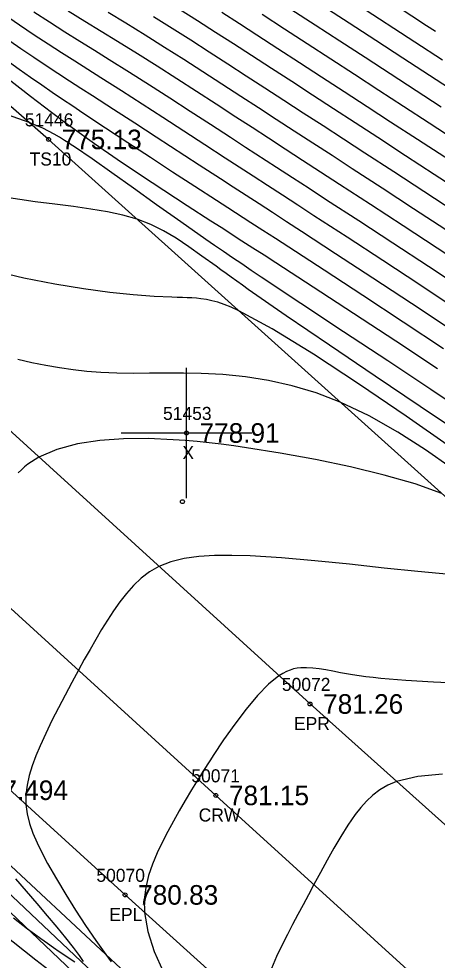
# Model space of a CAD drawing. Extents: x 1378535 to 1380697, y 997729 to 1000024.
# Drawn here: x 1379902.5 to 1379934.5, y 998733.6 to 998805.7 of the extents above; entities that cross this region are included whole.
import ezdxf

# ---------------------------------------------------------------- set-up
doc = ezdxf.new("R2010")
doc.units = 0
for name, color, linetype in [('RD_DTM_BkLn1', 7, 'Continuous'), ('RD_DTM_BkLn2', 7, 'Continuous'), ('RD_DTM_BkLn_txCode', 7, 'Continuous'), ('RD_DTM_Major1', 7, 'Continuous'), ('RD_DTM_Minor1', 7, 'Continuous'), ('RD_EX_H2O', 7, 'Continuous'), ('RD_EX_Misc', 7, 'Continuous'), ('RD_EX_Misc_txCode', 7, 'Continuous'), ('RD_EX_Road', 7, 'Continuous'), ('RD_EX_Road_txCode', 7, 'Continuous'), ('RD_EX_TX_H2O_ELEV', 7, 'Continuous'), ('RD_EX_TX_Misc_ELEV', 7, 'Continuous'), ('RD_EX_TX_Road_ELEV', 7, 'Continuous'), ('RD_HC_Survey_ELEV', 7, 'Continuous'), ('RD_HC_Survey_txCode', 7, 'Continuous'), ('RD_SMD_Locator', 7, 'Continuous')]:
    doc.layers.add(name, color=color, linetype=linetype)

msp = doc.modelspace()

# ---------------------------------------------------------------- linework, layer by layer
at = {"layer": 'RD_DTM_BkLn1'}
msp.add_lwpolyline([(1380004.092, 998667.469), (1379960.441, 998707.181), (1379917.6, 998746.178), (1379872.26, 998787.533), (1379830.053, 998826.06), (1379785.115, 998866.805), (1379748.988, 998899.861), (1379722.936, 998924.281)], dxfattribs=at)
at = {"layer": 'RD_DTM_BkLn2'}
for points in [[(1380137.104, 998617.435), (1380114.932, 998627.982), (1380110.142, 998637.412), (1380109.582, 998648.354), (1380098.693, 998654.921), (1380088.864, 998651.688), (1380069.259, 998664.275), (1380051.712, 998676.601), (1380045.085, 998683.058), (1380025.38, 998678.361), (1380019.034, 998684.269), (1380023.868, 998692.688), (1380008.939, 998708.879), (1379966.873, 998742.441), (1379939.691, 998764.989), (1379904.79, 998796.424), (1379861.371, 998834.485), (1379829.578, 998867.997), (1379786.438, 998908.428), (1379759.831, 998933.444)], [(1379737.292, 998874.883), (1379752.749, 998868.877), (1379772.794, 998857.625), (1379802.995, 998831.849), (1379848.378, 998790.114), (1379894.268, 998747.881), (1379937.731, 998707.347), (1379986.156, 998664.45), (1380033.629, 998623.704), (1380075.028, 998584.523), (1380116.989, 998546.354), (1380162.137, 998505.398), (1380208.594, 998461.82), (1380262.411, 998411.759)], [(1380321.815, 998326.615), (1380322.659, 998329.174), (1380322.261, 998332.77), (1380321.137, 998334.343), (1380320.107, 998334.637), (1380319.184, 998334.516), (1380315.041, 998338.979), (1380309.473, 998346.954), (1380304.757, 998357.874), (1380262.267, 998407.427), (1380207.067, 998458.846), (1380160.069, 998502.831), (1380114.551, 998544.043), (1380071.667, 998582.108), (1380029.128, 998620.782), (1379985.006, 998662.48), (1379936.375, 998704.347), (1379893.878, 998744.802), (1379846.871, 998787.948), (1379800.334, 998830.073), (1379753.878, 998865.5), (1379725.58, 998874.504)]]:
    msp.add_lwpolyline(points, dxfattribs=at)
at = {"layer": 'RD_DTM_Major1'}
for points in [[(1379934.417, 998804.683), (1379933.732, 998805.129), (1379931.482, 998806.598)], [(1379936.617, 998784.871), (1379933.878, 998786.689), (1379931.161, 998788.475), (1379928.538, 998790.188), (1379926.084, 998791.784), (1379924.738, 998792.659), (1379923.46, 998793.489), (1379922.235, 998794.284), (1379919.881, 998795.813), (1379918.72, 998796.567), (1379917.183, 998797.566), (1379915.635, 998798.571), (1379914.08, 998799.577), (1379912.526, 998800.576), (1379910.977, 998801.563), (1379909.44, 998802.531), (1379908.313, 998803.234), (1379907.183, 998803.937), (1379906.038, 998804.653), (1379904.867, 998805.395), (1379903.657, 998806.175)], [(1379937.142, 998793.734), (1379935.121, 998795.058), (1379933.03, 998796.422), (1379930.984, 998797.754), (1379929.177, 998798.93), (1379927.412, 998800.079), (1379925.687, 998801.202), (1379924.001, 998802.298), (1379922.353, 998803.369), (1379920.741, 998804.414), (1379919.398, 998805.282), (1379918.068, 998806.136)], [(1379937.153, 998775.191), (1379934.068, 998777.259), (1379930.758, 998779.455), (1379927.382, 998781.686), (1379924.097, 998783.859), (1379921.062, 998785.883), (1379920.308, 998786.39), (1379919.58, 998786.883), (1379918.872, 998787.364), (1379918.181, 998787.836), (1379917.503, 998788.303), (1379916.834, 998788.767), (1379914.916, 998790.11), (1379913.061, 998791.425), (1379911.292, 998792.685), (1379909.637, 998793.862), (1379908.12, 998794.926), (1379906.767, 998795.851), (1379906.639, 998795.937), (1379906.512, 998796.021), (1379906.387, 998796.104), (1379906.263, 998796.185), (1379906.14, 998796.264), (1379906.019, 998796.342), (1379905.621, 998796.59), (1379905.219, 998796.826), (1379904.799, 998797.054), (1379904.348, 998797.278), (1379903.854, 998797.501), (1379903.303, 998797.728), (1379900.822, 998798.58)], [(1379935.504, 998763.089), (1379933.058, 998763.322), (1379930.474, 998763.595), (1379927.826, 998763.88), (1379925.186, 998764.149), (1379922.625, 998764.372), (1379920.218, 998764.522), (1379918.817, 998764.564), (1379917.508, 998764.554), (1379916.293, 998764.476), (1379915.175, 998764.32), (1379914.157, 998764.07), (1379913.243, 998763.714), (1379912.525, 998763.308), (1379911.878, 998762.821), (1379911.29, 998762.266), (1379910.75, 998761.655), (1379910.247, 998761), (1379909.769, 998760.313), (1379909.306, 998759.605), (1379908.854, 998758.876), (1379908.409, 998758.128), (1379907.968, 998757.361), (1379907.528, 998756.575), (1379907.085, 998755.769), (1379906.569, 998754.821), (1379906.053, 998753.856), (1379905.546, 998752.88), (1379905.054, 998751.903), (1379904.586, 998750.93), (1379904.151, 998749.971), (1379903.827, 998749.202), (1379903.543, 998748.445), (1379903.311, 998747.696), (1379903.143, 998746.953), (1379903.053, 998746.215), (1379903.052, 998745.478), (1379903.148, 998744.753), (1379903.331, 998744.023), (1379903.592, 998743.284), (1379903.918, 998742.532), (1379904.299, 998741.763), (1379904.723, 998740.972), (1379905.389, 998739.798), (1379906.106, 998738.595), (1379906.858, 998737.389), (1379907.63, 998736.202), (1379908.405, 998735.059), (1379909.168, 998733.985), (1379909.58, 998733.428)], [(1379906.461, 998731.506), (1379903.83, 998733.568), (1379901.215, 998735.623)]]:
    msp.add_lwpolyline(points, dxfattribs=at)
at = {"layer": 'RD_DTM_Minor1'}
for points in [[(1379936.08, 998783.382), (1379933.226, 998785.278), (1379930.387, 998787.145), (1379927.652, 998788.931), (1379925.114, 998790.583), (1379923.869, 998791.391), (1379922.691, 998792.156), (1379921.563, 998792.889), (1379920.469, 998793.598), (1379919.395, 998794.296), (1379918.325, 998794.991), (1379916.745, 998796.018), (1379915.15, 998797.054), (1379913.549, 998798.093), (1379911.95, 998799.126), (1379910.364, 998800.145), (1379908.798, 998801.144), (1379907.8, 998801.777), (1379906.803, 998802.409), (1379905.793, 998803.053), (1379904.76, 998803.719), (1379903.69, 998804.42), (1379902.571, 998805.168), (1379900.096, 998806.872)], [(1379936.567, 998792.274), (1379934.321, 998793.747), (1379932.126, 998795.179), (1379929.997, 998796.565), (1379928.277, 998797.684), (1379926.609, 998798.769), (1379924.987, 998799.825), (1379923.405, 998800.854), (1379921.856, 998801.86), (1379920.335, 998802.847), (1379918.953, 998803.742), (1379917.58, 998804.627), (1379916.207, 998805.503), (1379914.826, 998806.374)], [(1379934.84, 998798.906), (1379929.033, 998802.69), (1379927.098, 998803.95), (1379925.198, 998805.186), (1379923.345, 998806.388)], [(1379937.531, 998798.985), (1379933.958, 998801.313), (1379931.906, 998802.651), (1379929.85, 998803.991), (1379927.808, 998805.322), (1379925.799, 998806.629)], [(1379934.953, 998802.498), (1379932.822, 998803.887), (1379928.519, 998806.693)], [(1379937.163, 998786.354), (1379934.54, 998788.093), (1379931.943, 998789.799), (1379929.43, 998791.44), (1379927.057, 998792.983), (1379925.612, 998793.922), (1379924.237, 998794.816), (1379922.914, 998795.675), (1379921.631, 998796.509), (1379920.371, 998797.328), (1379919.12, 998798.141), (1379917.623, 998799.114), (1379916.119, 998800.088), (1379914.611, 998801.061), (1379913.1, 998802.027), (1379911.589, 998802.983), (1379910.08, 998803.923), (1379908.827, 998804.693), (1379907.568, 998805.463), (1379906.291, 998806.247)], [(1379935.209, 998789.491), (1379932.731, 998791.118), (1379930.325, 998792.688), (1379928.033, 998794.18), (1379926.494, 998795.181), (1379925.021, 998796.138), (1379923.6, 998797.062), (1379922.219, 998797.96), (1379920.865, 998798.84), (1379919.524, 998799.711), (1379918.065, 998800.658), (1379916.605, 998801.603), (1379915.142, 998802.544), (1379913.675, 998803.478), (1379912.201, 998804.403), (1379910.719, 998805.318), (1379909.343, 998806.153)], [(1379935.885, 998790.885), (1379933.524, 998792.434), (1379931.224, 998793.935), (1379929.014, 998795.373), (1379927.382, 998796.434), (1379925.812, 998797.456), (1379924.291, 998798.445), (1379922.811, 998799.407), (1379921.36, 998800.35), (1379919.929, 998801.279), (1379918.509, 998802.201), (1379917.092, 998803.116), (1379915.674, 998804.024), (1379914.25, 998804.926), (1379912.814, 998805.823)], [(1379935.924, 998796.367), (1379933.934, 998797.664), (1379931.973, 998798.941), (1379930.082, 998800.173), (1379928.22, 998801.386), (1379926.391, 998802.577), (1379924.599, 998803.742), (1379922.849, 998804.878), (1379921.145, 998805.981)], [(1379935.552, 998781.886), (1379932.584, 998783.859), (1379929.621, 998785.809), (1379926.772, 998787.671), (1379924.146, 998789.38), (1379923.011, 998790.117), (1379921.936, 998790.815), (1379920.906, 998791.483), (1379918.93, 998792.765), (1379917.956, 998793.398), (1379916.331, 998794.455), (1379913.041, 998796.594), (1379911.394, 998797.664), (1379909.759, 998798.723), (1379908.145, 998799.765), (1379907.272, 998800.327), (1379906.397, 998800.892), (1379905.51, 998801.467), (1379904.6, 998802.063), (1379903.657, 998802.688), (1379902.67, 998803.353), (1379900.028, 998805.176)], [(1379935.03, 998780.385), (1379931.95, 998782.435), (1379928.864, 998784.467), (1379925.9, 998786.404), (1379923.185, 998788.168), (1379922.171, 998788.825), (1379921.209, 998789.448), (1379920.287, 998790.044), (1379918.518, 998791.187), (1379917.647, 998791.749), (1379915.979, 998792.829), (1379914.292, 998793.923), (1379912.589, 998795.032), (1379910.873, 998796.156), (1379909.147, 998797.295), (1379907.413, 998798.448), (1379906.646, 998798.961), (1379905.871, 998799.483), (1379905.08, 998800.021), (1379904.266, 998800.579), (1379903.422, 998801.164), (1379902.541, 998801.782), (1379899.557, 998803.921)], [(1379934.557, 998778.85), (1379931.368, 998780.972), (1379928.148, 998783.091), (1379925.039, 998785.12), (1379922.186, 998786.97), (1379921.287, 998787.55), (1379920.428, 998788.104), (1379919.599, 998788.638), (1379917.999, 998789.668), (1379917.211, 998790.175), (1379915.415, 998791.334), (1379913.616, 998792.506), (1379911.823, 998793.69), (1379910.048, 998794.887), (1379908.299, 998796.096), (1379906.587, 998797.318), (1379906.06, 998797.703), (1379905.535, 998798.092), (1379905.009, 998798.486), (1379904.48, 998798.887), (1379903.946, 998799.296), (1379903.403, 998799.715), (1379901.543, 998801.173)], [(1379936.485, 998773.787), (1379933.251, 998775.973), (1379929.786, 998778.303), (1379926.296, 998780.656), (1379922.991, 998782.907), (1379920.079, 998784.933), (1379919.63, 998785.252), (1379919.197, 998785.561), (1379918.78, 998785.861), (1379918.378, 998786.152), (1379917.989, 998786.434), (1379917.612, 998786.709), (1379916.532, 998787.494), (1379915.522, 998788.209), (1379914.552, 998788.851), (1379913.592, 998789.416), (1379912.613, 998789.902), (1379911.584, 998790.305), (1379910.482, 998790.626), (1379909.3, 998790.882), (1379908.039, 998791.093), (1379906.698, 998791.278), (1379905.277, 998791.458), (1379903.776, 998791.653), (1379901.425, 998791.997)], [(1379935.554, 998772.842), (1379932.176, 998775.216), (1379928.596, 998777.66), (1379925.086, 998779.963), (1379921.916, 998781.915), (1379919.356, 998783.304), (1379918.761, 998783.575), (1379918.228, 998783.788), (1379917.745, 998783.951), (1379917.297, 998784.072), (1379916.873, 998784.159), (1379916.46, 998784.219), (1379916.119, 998784.254), (1379915.771, 998784.279), (1379915.414, 998784.297), (1379915.04, 998784.311), (1379914.648, 998784.324), (1379914.23, 998784.338), (1379912.868, 998784.405), (1379911.277, 998784.524), (1379909.473, 998784.709), (1379907.467, 998784.975), (1379905.274, 998785.337), (1379902.908, 998785.808), (1379899.785, 998786.538)], [(1379935.612, 998771.275), (1379933.639, 998772.651), (1379931.532, 998773.999), (1379929.345, 998775.242), (1379927.13, 998776.303), (1379925.273, 998777.012), (1379923.44, 998777.557), (1379921.637, 998777.959), (1379919.869, 998778.236), (1379918.144, 998778.41), (1379916.466, 998778.5), (1379915.121, 998778.527), (1379913.808, 998778.526), (1379912.522, 998778.514), (1379911.259, 998778.506), (1379910.015, 998778.519), (1379908.784, 998778.568), (1379907.733, 998778.65), (1379906.685, 998778.768), (1379905.636, 998778.92), (1379904.582, 998779.105), (1379903.518, 998779.32), (1379902.441, 998779.564)], [(1379934.903, 998769.302), (1379932.848, 998770.035), (1379930.48, 998770.719), (1379927.902, 998771.346), (1379925.218, 998771.909), (1379922.532, 998772.4), (1379919.949, 998772.81), (1379918.969, 998772.949), (1379918.016, 998773.074), (1379917.083, 998773.185), (1379916.163, 998773.28), (1379915.251, 998773.36), (1379914.34, 998773.424), (1379912.43, 998773.503), (1379910.541, 998773.491), (1379908.715, 998773.364), (1379906.997, 998773.102), (1379905.429, 998772.681), (1379904.055, 998772.081), (1379903.765, 998771.911), (1379903.486, 998771.731), (1379903.218, 998771.539), (1379902.959, 998771.336), (1379902.708, 998771.122), (1379902.463, 998770.898)], [(1379936.507, 998754.761), (1379934.272, 998754.842), (1379932.149, 998754.967), (1379930.231, 998755.136), (1379929.643, 998755.202), (1379929.086, 998755.272), (1379928.56, 998755.346), (1379928.062, 998755.422), (1379927.591, 998755.499), (1379927.144, 998755.578), (1379926.561, 998755.686), (1379926.016, 998755.786), (1379925.503, 998755.871), (1379925.016, 998755.931), (1379924.551, 998755.959), (1379924.101, 998755.947), (1379923.826, 998755.914), (1379923.552, 998755.86), (1379923.278, 998755.779), (1379923.001, 998755.669), (1379922.72, 998755.526), (1379922.431, 998755.348), (1379921.627, 998754.695), (1379920.779, 998753.821), (1379919.91, 998752.782), (1379919.041, 998751.632), (1379918.194, 998750.426), (1379917.392, 998749.222), (1379917.191, 998748.912), (1379916.995, 998748.607), (1379916.802, 998748.304), (1379916.613, 998748.005), (1379916.427, 998747.708), (1379916.244, 998747.414), (1379915.74, 998746.594), (1379915.256, 998745.788), (1379914.792, 998744.991), (1379914.348, 998744.201), (1379913.924, 998743.412), (1379913.518, 998742.62), (1379913.114, 998741.775), (1379912.752, 998740.916), (1379912.452, 998740.037), (1379912.235, 998739.132), (1379912.121, 998738.194), (1379912.131, 998737.219), (1379912.384, 998735.754), (1379912.881, 998734.231), (1379913.571, 998732.683)], [(1379934.955, 998747.814), (1379933.056, 998747.632), (1379931.44, 998747.241), (1379930.761, 998746.952), (1379930.159, 998746.602), (1379929.623, 998746.198), (1379929.138, 998745.744), (1379928.692, 998745.247), (1379928.272, 998744.711), (1379927.703, 998743.902), (1379927.157, 998743.041), (1379926.627, 998742.142), (1379926.112, 998741.217), (1379925.607, 998740.28), (1379925.107, 998739.344), (1379924.694, 998738.572), (1379924.283, 998737.806), (1379923.876, 998737.043), (1379923.474, 998736.279), (1379923.078, 998735.513), (1379922.689, 998734.74), (1379922.252, 998733.832), (1379921.85, 998732.913)], [(1379902.261, 998739.796), (1379903.074, 998738.839), (1379903.885, 998737.888), (1379904.68, 998736.954), (1379905.419, 998736.079), (1379906.097, 998735.261), (1379906.682, 998734.531), (1379907.141, 998733.922), (1379907.441, 998733.464)], [(1379906.811, 998733.408), (1379906.444, 998733.635), (1379906.027, 998733.909), (1379905.611, 998734.192), (1379905.168, 998734.501), (1379904.7, 998734.833), (1379904.21, 998735.186), (1379903.704, 998735.558), (1379903.183, 998735.944), (1379902.099, 998736.762)]]:
    msp.add_lwpolyline(points, dxfattribs=at)
at = {"layer": 'RD_EX_H2O'}
msp.add_lwpolyline([(1379736.894, 998874.065), (1379751.828, 998867.642), (1379771.891, 998856.367), (1379801.405, 998830.336), (1379847.091, 998789.131), (1379893.404, 998746.574), (1379936.347, 998705.935), (1379983.745, 998664.271), (1380032.204, 998621.669), (1380073.465, 998582.905), (1380116.04, 998544.611), (1380160.954, 998503.902), (1380207.715, 998459.994), (1380261.249, 998409.341)], dxfattribs=at)
at = {"layer": 'RD_EX_Misc'}
for p, q in [((1379915.352, 998768.938), (1379915.352, 998778.938)), ((1379910.352, 998773.938), (1379920.352, 998773.938))]:
    msp.add_line(p, q, dxfattribs=at)
at = {"layer": 'RD_EX_Road'}
for points in [[(1380011.635, 998674.458), (1379968.255, 998714.254), (1379924.811, 998753.181), (1379879.744, 998794.218), (1379836.831, 998833.73), (1379792.754, 998873.502), (1379756.459, 998907.126), (1379730.54, 998932.03)], [(1379997.465, 998660.003), (1379953.435, 998699.92), (1379910.65, 998738.557), (1379864.964, 998780.174), (1379823.134, 998818.796), (1379778.446, 998859.585), (1379742.74, 998892.973), (1379715.649, 998915.949)]]:
    msp.add_lwpolyline(points, dxfattribs=at)
at = {"layer": 'RD_SMD_Locator'}
for centre in [(1379904.79, 998796.424), (1379915.352, 998773.938), (1379915.044, 998768.675), (1379924.811, 998753.181), (1379917.6, 998746.178), (1379910.65, 998738.557)]:
    msp.add_circle(centre, 0.15, dxfattribs=at)

# ---------------------------------------------------------------- texts
at = {"layer": 'RD_DTM_BkLn_txCode'}
for s, p in [('51446', (1379902.971, 998797.424)), ('TS10', (1379903.341, 998794.424))]:
    msp.add_text(s, height=1, dxfattribs=at).set_placement(p)
at = {"layer": 'RD_EX_Misc_txCode'}
for s, p in [('51453', (1379913.557, 998774.938)), ('X', (1379915.037, 998771.938))]:
    msp.add_text(s, height=1, dxfattribs=at).set_placement(p)
at = {"layer": 'RD_EX_Road_txCode'}
for s, p in [('50072', (1379922.654, 998754.181)), ('EPR', (1379923.583, 998751.181)), ('50070', (1379908.453, 998739.557)), ('EPL', (1379909.445, 998736.557))]:
    msp.add_text(s, height=1, dxfattribs=at).set_placement(p)
at = {"layer": 'RD_EX_TX_H2O_ELEV'}
msp.add_text('EL=777.494', height=1.5, dxfattribs=at).set_placement((1379895.404, 998745.824))
at = {"layer": 'RD_EX_TX_Misc_ELEV'}
for s, p in [('775.13', (1379905.79, 998795.674)), ('778.91', (1379916.352, 998773.188))]:
    msp.add_text(s, height=1.5, dxfattribs=at).set_placement(p)
at = {"layer": 'RD_EX_TX_Road_ELEV'}
for s, p in [('781.26', (1379925.811, 998752.431)), ('780.83', (1379911.65, 998737.807))]:
    msp.add_text(s, height=1.5, dxfattribs=at).set_placement(p)
at = {"layer": 'RD_HC_Survey_ELEV'}
msp.add_text('781.15', height=1.5, dxfattribs=at).set_placement((1379918.6, 998745.428))
at = {"layer": 'RD_HC_Survey_txCode'}
for s, p in [('50071', (1379915.726, 998747.178)), ('CRW', (1379916.285, 998744.178))]:
    msp.add_text(s, height=1, dxfattribs=at).set_placement(p)

doc.saveas('drawing.dxf')
